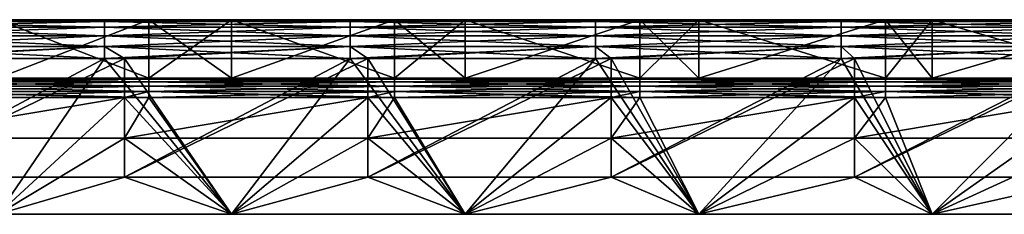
# Model space of a CAD drawing. Header units: millimetres. Extents: x -125 to 125, y -5 to 106.
# Tile 409 of 581: x 7 to 58, y 96 to 106. Entities that reach past the tile are written whole.
import ezdxf

# ---------------------------------------------------------------- set-up
doc = ezdxf.new("R2010")
doc.units = ezdxf.units.MM
doc.header["$LTSCALE"] = 65.185185
for name, color, linetype in [('593', 7, 'CONTINUOUS'), ('594', 7, 'CONTINUOUS'), ('595', 7, 'CONTINUOUS'), ('596', 7, 'CONTINUOUS'), ('611', 7, 'CONTINUOUS'), ('621', 7, 'CONTINUOUS'), ('622', 7, 'CONTINUOUS'), ('625', 7, 'CONTINUOUS'), ('628', 7, 'CONTINUOUS'), ('629', 7, 'CONTINUOUS'), ('632', 7, 'CONTINUOUS'), ('636', 7, 'CONTINUOUS'), ('638', 7, 'CONTINUOUS'), ('639', 7, 'CONTINUOUS')]:
    doc.layers.add(name, color=color, linetype=linetype)

msp = doc.modelspace()

# ---------------------------------------------------------------- linework, layer by layer
at = {"layer": '593', "linetype": 'CONTINUOUS'}
for points in [[(1.139, 106, 128.5), (-1.139, 105.902, 129.118), (11.476, 106, 128.5), (1.139, 106, 128.5)], [(11.476, 106, 128.5), (-1.139, 105.902, 129.118), (11.476, 105.902, 129.118), (11.476, 106, 128.5)], [(-1.139, 105.902, 129.118), (-1.139, 105.618, 129.676), (11.476, 105.902, 129.118), (-1.139, 105.902, 129.118)], [(11.476, 105.902, 129.118), (-1.139, 105.618, 129.676), (11.476, 105.618, 129.676), (11.476, 105.902, 129.118)], [(11.476, 106, 128.5), (11.476, 105.902, 129.118), (13.754, 106, 128.5), (11.476, 106, 128.5)], [(13.754, 106, 128.5), (11.476, 105.902, 129.118), (24.091, 106, 128.5), (13.754, 106, 128.5)], [(24.091, 106, 128.5), (11.476, 105.902, 129.118), (24.091, 105.902, 129.118), (24.091, 106, 128.5)], [(11.476, 105.902, 129.118), (11.476, 105.618, 129.676), (24.091, 105.902, 129.118), (11.476, 105.902, 129.118)], [(24.091, 105.902, 129.118), (11.476, 105.618, 129.676), (24.091, 105.618, 129.676), (24.091, 105.902, 129.118)], [(24.091, 106, 128.5), (24.091, 105.902, 129.118), (26.369, 106, 128.5), (24.091, 106, 128.5)], [(26.369, 106, 128.5), (24.091, 105.902, 129.118), (36.706, 106, 128.5), (26.369, 106, 128.5)], [(36.706, 106, 128.5), (24.091, 105.902, 129.118), (36.706, 105.902, 129.118), (36.706, 106, 128.5)], [(24.091, 105.902, 129.118), (24.091, 105.618, 129.676), (36.706, 105.902, 129.118), (24.091, 105.902, 129.118)], [(36.706, 105.902, 129.118), (24.091, 105.618, 129.676), (36.706, 105.618, 129.676), (36.706, 105.902, 129.118)], [(36.706, 106, 128.5), (36.706, 105.902, 129.118), (38.984, 106, 128.5), (36.706, 106, 128.5)], [(38.984, 106, 128.5), (36.706, 105.902, 129.118), (49.322, 106, 128.5), (38.984, 106, 128.5)], [(49.322, 106, 128.5), (36.706, 105.902, 129.118), (49.322, 105.902, 129.118), (49.322, 106, 128.5)], [(36.706, 105.902, 129.118), (36.706, 105.618, 129.676), (49.322, 105.902, 129.118), (36.706, 105.902, 129.118)], [(49.322, 105.902, 129.118), (36.706, 105.618, 129.676), (49.322, 105.618, 129.676), (49.322, 105.902, 129.118)], [(49.322, 106, 128.5), (49.322, 105.902, 129.118), (51.6, 106, 128.5), (49.322, 106, 128.5)], [(51.6, 106, 128.5), (49.322, 105.902, 129.118), (61.937, 106, 128.5), (51.6, 106, 128.5)], [(61.937, 106, 128.5), (49.322, 105.902, 129.118), (61.937, 105.902, 129.118), (61.937, 106, 128.5)], [(49.322, 105.902, 129.118), (49.322, 105.618, 129.676), (61.937, 105.902, 129.118), (49.322, 105.902, 129.118)], [(61.937, 105.902, 129.118), (49.322, 105.618, 129.676), (61.937, 105.618, 129.676), (61.937, 105.902, 129.118)], [(-1.139, 105.618, 129.676), (-1.139, 105.176, 130.118), (11.476, 105.618, 129.676), (-1.139, 105.618, 129.676)], [(11.476, 105.618, 129.676), (-1.139, 105.176, 130.118), (11.476, 105.176, 130.118), (11.476, 105.618, 129.676)], [(11.476, 105.618, 129.676), (11.476, 105.176, 130.118), (24.091, 105.618, 129.676), (11.476, 105.618, 129.676)], [(24.091, 105.618, 129.676), (11.476, 105.176, 130.118), (24.091, 105.176, 130.118), (24.091, 105.618, 129.676)], [(24.091, 105.618, 129.676), (24.091, 105.176, 130.118), (36.706, 105.618, 129.676), (24.091, 105.618, 129.676)], [(36.706, 105.618, 129.676), (24.091, 105.176, 130.118), (36.706, 105.176, 130.118), (36.706, 105.618, 129.676)], [(36.706, 105.618, 129.676), (36.706, 105.176, 130.118), (49.322, 105.618, 129.676), (36.706, 105.618, 129.676)], [(49.322, 105.618, 129.676), (36.706, 105.176, 130.118), (49.322, 105.176, 130.118), (49.322, 105.618, 129.676)], [(61.937, 105.618, 129.676), (49.322, 105.176, 130.118), (61.937, 105.176, 130.118), (61.937, 105.618, 129.676)], [(49.322, 105.618, 129.676), (49.322, 105.176, 130.118), (61.937, 105.618, 129.676), (49.322, 105.618, 129.676)], [(-1.139, 105.176, 130.118), (-1.139, 104.618, 130.402), (11.476, 105.176, 130.118), (-1.139, 105.176, 130.118)], [(11.476, 105.176, 130.118), (-1.139, 104.618, 130.402), (11.476, 104.618, 130.402), (11.476, 105.176, 130.118)], [(24.091, 105.176, 130.118), (11.476, 104.618, 130.402), (24.091, 104.618, 130.402), (24.091, 105.176, 130.118)], [(11.476, 105.176, 130.118), (11.476, 104.618, 130.402), (24.091, 105.176, 130.118), (11.476, 105.176, 130.118)], [(24.091, 105.176, 130.118), (24.091, 104.618, 130.402), (36.706, 105.176, 130.118), (24.091, 105.176, 130.118)], [(36.706, 105.176, 130.118), (24.091, 104.618, 130.402), (36.706, 104.618, 130.402), (36.706, 105.176, 130.118)], [(36.706, 105.176, 130.118), (36.706, 104.618, 130.402), (49.322, 105.176, 130.118), (36.706, 105.176, 130.118)], [(49.322, 105.176, 130.118), (36.706, 104.618, 130.402), (49.322, 104.618, 130.402), (49.322, 105.176, 130.118)], [(61.937, 105.176, 130.118), (49.322, 104.618, 130.402), (61.937, 104.618, 130.402), (61.937, 105.176, 130.118)], [(49.322, 105.176, 130.118), (49.322, 104.618, 130.402), (61.937, 105.176, 130.118), (49.322, 105.176, 130.118)], [(-1.139, 104.618, 130.402), (-1.139, 104, 130.5), (11.476, 104.618, 130.402), (-1.139, 104.618, 130.402)], [(11.476, 104.618, 130.402), (-1.139, 104, 130.5), (0, 104, 130.5), (11.476, 104.618, 130.402)], [(11.476, 104, 130.5), (11.476, 104.618, 130.402), (0, 104, 130.5), (11.476, 104, 130.5)], [(11.476, 104.618, 130.402), (11.476, 104, 130.5), (24.091, 104.618, 130.402), (11.476, 104.618, 130.402)], [(24.091, 104.618, 130.402), (11.476, 104, 130.5), (12.5, 104, 130.5), (24.091, 104.618, 130.402)], [(24.091, 104, 130.5), (24.091, 104.618, 130.402), (12.5, 104, 130.5), (24.091, 104, 130.5)], [(24.091, 104.618, 130.402), (24.091, 104, 130.5), (36.706, 104.618, 130.402), (24.091, 104.618, 130.402)], [(36.706, 104.618, 130.402), (24.091, 104, 130.5), (25, 104, 130.5), (36.706, 104.618, 130.402)], [(36.706, 104, 130.5), (36.706, 104.618, 130.402), (25, 104, 130.5), (36.706, 104, 130.5)], [(36.706, 104.618, 130.402), (36.706, 104, 130.5), (49.322, 104.618, 130.402), (36.706, 104.618, 130.402)], [(49.322, 104.618, 130.402), (36.706, 104, 130.5), (37.5, 104, 130.5), (49.322, 104.618, 130.402)], [(49.322, 104, 130.5), (49.322, 104.618, 130.402), (37.5, 104, 130.5), (49.322, 104, 130.5)], [(49.322, 104.618, 130.402), (49.322, 104, 130.5), (61.937, 104.618, 130.402), (49.322, 104.618, 130.402)], [(61.937, 104.618, 130.402), (49.322, 104, 130.5), (50, 104, 130.5), (61.937, 104.618, 130.402)], [(61.937, 104, 130.5), (61.937, 104.618, 130.402), (50, 104, 130.5), (61.937, 104, 130.5)]]:
    msp.add_3dface(points, dxfattribs=at)
at = {"layer": '594', "linetype": 'CONTINUOUS'}
for points in [[(1.139, 106, 128.5), (11.476, 106, 128.5), (13.754, 106, 120.5), (1.139, 106, 128.5)], [(6, 106, 120.5), (1.139, 106, 128.5), (13.754, 106, 120.5), (6, 106, 120.5)], [(1.139, 106, -120.5), (11.476, 106, -128.5), (1.139, 106, -128.5), (1.139, 106, -120.5)], [(6, 106, -120.5), (13.754, 106, -128.5), (1.139, 106, -120.5), (6, 106, -120.5)], [(13.754, 106, -128.5), (11.476, 106, -128.5), (1.139, 106, -120.5), (13.754, 106, -128.5)], [(13.754, 106, -120.5), (13.754, 106, -128.5), (6, 106, -120.5), (13.754, 106, -120.5)], [(11.476, 106, 128.5), (13.754, 106, 128.5), (13.754, 106, 120.5), (11.476, 106, 128.5)], [(18, 106, 120.5), (13.754, 106, 128.5), (26.369, 106, 120.5), (18, 106, 120.5)], [(13.754, 106, 120.5), (13.754, 106, 128.5), (18, 106, 120.5), (13.754, 106, 120.5)], [(13.754, 106, 128.5), (24.091, 106, 128.5), (26.369, 106, 120.5), (13.754, 106, 128.5)], [(13.754, 106, -120.5), (24.091, 106, -128.5), (13.754, 106, -128.5), (13.754, 106, -120.5)], [(18, 106, -120.5), (26.369, 106, -128.5), (13.754, 106, -120.5), (18, 106, -120.5)], [(26.369, 106, -128.5), (24.091, 106, -128.5), (13.754, 106, -120.5), (26.369, 106, -128.5)], [(26.369, 106, -120.5), (26.369, 106, -128.5), (18, 106, -120.5), (26.369, 106, -120.5)], [(24.091, 106, 128.5), (26.369, 106, 128.5), (26.369, 106, 120.5), (24.091, 106, 128.5)], [(26.369, 106, 128.5), (36.706, 106, 128.5), (38.984, 106, 120.5), (26.369, 106, 128.5)], [(26.369, 106, 120.5), (26.369, 106, 128.5), (30, 106, 120.5), (26.369, 106, 120.5)], [(30, 106, 120.5), (26.369, 106, 128.5), (38.984, 106, 120.5), (30, 106, 120.5)], [(26.369, 106, -120.5), (36.706, 106, -128.5), (26.369, 106, -128.5), (26.369, 106, -120.5)], [(30, 106, -120.5), (38.984, 106, -128.5), (26.369, 106, -120.5), (30, 106, -120.5)], [(38.984, 106, -128.5), (36.706, 106, -128.5), (26.369, 106, -120.5), (38.984, 106, -128.5)], [(38.984, 106, -120.5), (38.984, 106, -128.5), (30, 106, -120.5), (38.984, 106, -120.5)], [(36.706, 106, 128.5), (38.984, 106, 128.5), (38.984, 106, 120.5), (36.706, 106, 128.5)], [(38.984, 106, 128.5), (49.322, 106, 128.5), (51.6, 106, 120.5), (38.984, 106, 128.5)], [(38.984, 106, 120.5), (38.984, 106, 128.5), (42, 106, 120.5), (38.984, 106, 120.5)], [(42, 106, 120.5), (38.984, 106, 128.5), (51.6, 106, 120.5), (42, 106, 120.5)], [(51.6, 106, -128.5), (49.322, 106, -128.5), (38.984, 106, -120.5), (51.6, 106, -128.5)], [(42, 106, -120.5), (51.6, 106, -128.5), (38.984, 106, -120.5), (42, 106, -120.5)], [(38.984, 106, -120.5), (49.322, 106, -128.5), (38.984, 106, -128.5), (38.984, 106, -120.5)], [(51.6, 106, -120.5), (51.6, 106, -128.5), (42, 106, -120.5), (51.6, 106, -120.5)], [(49.322, 106, 128.5), (51.6, 106, 128.5), (51.6, 106, 120.5), (49.322, 106, 128.5)], [(51.6, 106, -120.5), (61.937, 106, -128.5), (51.6, 106, -128.5), (51.6, 106, -120.5)], [(54, 106, -120.5), (64.215, 106, -128.5), (51.6, 106, -120.5), (54, 106, -120.5)], [(64.215, 106, -128.5), (61.937, 106, -128.5), (51.6, 106, -120.5), (64.215, 106, -128.5)], [(51.6, 106, 128.5), (61.937, 106, 128.5), (64.215, 106, 120.5), (51.6, 106, 128.5)], [(51.6, 106, 120.5), (51.6, 106, 128.5), (54, 106, 120.5), (51.6, 106, 120.5)], [(54, 106, 120.5), (51.6, 106, 128.5), (64.215, 106, 120.5), (54, 106, 120.5)], [(64.215, 106, -120.5), (64.215, 106, -128.5), (54, 106, -120.5), (64.215, 106, -120.5)]]:
    msp.add_3dface(points, dxfattribs=at)
at = {"layer": '595', "linetype": 'CONTINUOUS'}
for points in [[(-1.139, 106, -128.5), (1.139, 106, -128.5), (11.476, 105.902, -129.118), (-1.139, 106, -128.5)], [(-1.139, 105.902, -129.118), (-1.139, 106, -128.5), (11.476, 105.902, -129.118), (-1.139, 105.902, -129.118)], [(-1.139, 105.618, -129.676), (-1.139, 105.902, -129.118), (11.476, 105.618, -129.676), (-1.139, 105.618, -129.676)], [(11.476, 105.618, -129.676), (-1.139, 105.902, -129.118), (11.476, 105.902, -129.118), (11.476, 105.618, -129.676)], [(1.139, 106, -128.5), (11.476, 106, -128.5), (11.476, 105.902, -129.118), (1.139, 106, -128.5)], [(11.476, 106, -128.5), (13.754, 106, -128.5), (24.091, 105.902, -129.118), (11.476, 106, -128.5)], [(11.476, 105.902, -129.118), (11.476, 106, -128.5), (24.091, 105.902, -129.118), (11.476, 105.902, -129.118)], [(11.476, 105.618, -129.676), (11.476, 105.902, -129.118), (24.091, 105.618, -129.676), (11.476, 105.618, -129.676)], [(24.091, 105.618, -129.676), (11.476, 105.902, -129.118), (24.091, 105.902, -129.118), (24.091, 105.618, -129.676)], [(13.754, 106, -128.5), (24.091, 106, -128.5), (24.091, 105.902, -129.118), (13.754, 106, -128.5)], [(24.091, 106, -128.5), (26.369, 106, -128.5), (36.706, 105.902, -129.118), (24.091, 106, -128.5)], [(24.091, 105.902, -129.118), (24.091, 106, -128.5), (36.706, 105.902, -129.118), (24.091, 105.902, -129.118)], [(24.091, 105.618, -129.676), (24.091, 105.902, -129.118), (36.706, 105.618, -129.676), (24.091, 105.618, -129.676)], [(36.706, 105.618, -129.676), (24.091, 105.902, -129.118), (36.706, 105.902, -129.118), (36.706, 105.618, -129.676)], [(26.369, 106, -128.5), (36.706, 106, -128.5), (36.706, 105.902, -129.118), (26.369, 106, -128.5)], [(36.706, 106, -128.5), (38.984, 106, -128.5), (49.322, 105.902, -129.118), (36.706, 106, -128.5)], [(36.706, 105.902, -129.118), (36.706, 106, -128.5), (49.322, 105.902, -129.118), (36.706, 105.902, -129.118)], [(36.706, 105.618, -129.676), (36.706, 105.902, -129.118), (49.322, 105.618, -129.676), (36.706, 105.618, -129.676)], [(49.322, 105.618, -129.676), (36.706, 105.902, -129.118), (49.322, 105.902, -129.118), (49.322, 105.618, -129.676)], [(38.984, 106, -128.5), (49.322, 106, -128.5), (49.322, 105.902, -129.118), (38.984, 106, -128.5)], [(49.322, 106, -128.5), (51.6, 106, -128.5), (61.937, 105.902, -129.118), (49.322, 106, -128.5)], [(49.322, 105.902, -129.118), (49.322, 106, -128.5), (61.937, 105.902, -129.118), (49.322, 105.902, -129.118)], [(61.937, 105.618, -129.676), (49.322, 105.902, -129.118), (61.937, 105.902, -129.118), (61.937, 105.618, -129.676)], [(49.322, 105.618, -129.676), (49.322, 105.902, -129.118), (61.937, 105.618, -129.676), (49.322, 105.618, -129.676)], [(51.6, 106, -128.5), (61.937, 106, -128.5), (61.937, 105.902, -129.118), (51.6, 106, -128.5)], [(-1.139, 105.176, -130.118), (-1.139, 105.618, -129.676), (11.476, 105.176, -130.118), (-1.139, 105.176, -130.118)], [(11.476, 105.176, -130.118), (-1.139, 105.618, -129.676), (11.476, 105.618, -129.676), (11.476, 105.176, -130.118)], [(24.091, 105.176, -130.118), (11.476, 105.618, -129.676), (24.091, 105.618, -129.676), (24.091, 105.176, -130.118)], [(11.476, 105.176, -130.118), (11.476, 105.618, -129.676), (24.091, 105.176, -130.118), (11.476, 105.176, -130.118)], [(24.091, 105.176, -130.118), (24.091, 105.618, -129.676), (36.706, 105.176, -130.118), (24.091, 105.176, -130.118)], [(36.706, 105.176, -130.118), (24.091, 105.618, -129.676), (36.706, 105.618, -129.676), (36.706, 105.176, -130.118)], [(36.706, 105.176, -130.118), (36.706, 105.618, -129.676), (49.322, 105.176, -130.118), (36.706, 105.176, -130.118)], [(49.322, 105.176, -130.118), (36.706, 105.618, -129.676), (49.322, 105.618, -129.676), (49.322, 105.176, -130.118)], [(49.322, 105.176, -130.118), (49.322, 105.618, -129.676), (61.937, 105.176, -130.118), (49.322, 105.176, -130.118)], [(61.937, 105.176, -130.118), (49.322, 105.618, -129.676), (61.937, 105.618, -129.676), (61.937, 105.176, -130.118)], [(-1.139, 104.618, -130.402), (-1.139, 105.176, -130.118), (11.476, 104.618, -130.402), (-1.139, 104.618, -130.402)], [(11.476, 104.618, -130.402), (-1.139, 105.176, -130.118), (11.476, 105.176, -130.118), (11.476, 104.618, -130.402)], [(24.091, 104.618, -130.402), (11.476, 105.176, -130.118), (24.091, 105.176, -130.118), (24.091, 104.618, -130.402)], [(11.476, 104.618, -130.402), (11.476, 105.176, -130.118), (24.091, 104.618, -130.402), (11.476, 104.618, -130.402)], [(24.091, 104.618, -130.402), (24.091, 105.176, -130.118), (36.706, 104.618, -130.402), (24.091, 104.618, -130.402)], [(36.706, 104.618, -130.402), (24.091, 105.176, -130.118), (36.706, 105.176, -130.118), (36.706, 104.618, -130.402)], [(49.322, 104.618, -130.402), (36.706, 105.176, -130.118), (49.322, 105.176, -130.118), (49.322, 104.618, -130.402)], [(36.706, 104.618, -130.402), (36.706, 105.176, -130.118), (49.322, 104.618, -130.402), (36.706, 104.618, -130.402)], [(49.322, 104.618, -130.402), (49.322, 105.176, -130.118), (61.937, 104.618, -130.402), (49.322, 104.618, -130.402)], [(61.937, 104.618, -130.402), (49.322, 105.176, -130.118), (61.937, 105.176, -130.118), (61.937, 104.618, -130.402)], [(0, 104, -130.5), (-1.139, 104.618, -130.402), (11.476, 104, -130.5), (0, 104, -130.5)], [(11.476, 104, -130.5), (-1.139, 104.618, -130.402), (11.476, 104.618, -130.402), (11.476, 104, -130.5)], [(11.476, 104, -130.5), (11.476, 104.618, -130.402), (12.5, 104, -130.5), (11.476, 104, -130.5)], [(12.5, 104, -130.5), (11.476, 104.618, -130.402), (24.091, 104, -130.5), (12.5, 104, -130.5)], [(24.091, 104, -130.5), (11.476, 104.618, -130.402), (24.091, 104.618, -130.402), (24.091, 104, -130.5)], [(24.091, 104, -130.5), (24.091, 104.618, -130.402), (25, 104, -130.5), (24.091, 104, -130.5)], [(25, 104, -130.5), (24.091, 104.618, -130.402), (36.706, 104, -130.5), (25, 104, -130.5)], [(36.706, 104, -130.5), (24.091, 104.618, -130.402), (36.706, 104.618, -130.402), (36.706, 104, -130.5)], [(49.322, 104, -130.5), (36.706, 104.618, -130.402), (49.322, 104.618, -130.402), (49.322, 104, -130.5)], [(37.5, 104, -130.5), (36.706, 104.618, -130.402), (49.322, 104, -130.5), (37.5, 104, -130.5)], [(36.706, 104, -130.5), (36.706, 104.618, -130.402), (37.5, 104, -130.5), (36.706, 104, -130.5)], [(49.322, 104, -130.5), (49.322, 104.618, -130.402), (50, 104, -130.5), (49.322, 104, -130.5)], [(50, 104, -130.5), (49.322, 104.618, -130.402), (61.937, 104, -130.5), (50, 104, -130.5)], [(61.937, 104, -130.5), (49.322, 104.618, -130.402), (61.937, 104.618, -130.402), (61.937, 104, -130.5)]]:
    msp.add_3dface(points, dxfattribs=at)
at = {"layer": '596', "linetype": 'CONTINUOUS'}
for points in [[(0, 104, -130.5), (11.476, 104, -130.5), (0, 97.909, -130.5), (0, 104, -130.5)], [(11.476, 104, -130.5), (12.5, 104, -130.5), (0, 97.909, -130.5), (11.476, 104, -130.5)], [(0, 97.909, -130.5), (12.5, 104, -130.5), (12.5, 97.909, -130.5), (0, 97.909, -130.5)], [(12.5, 104, -130.5), (24.091, 104, -130.5), (12.5, 97.909, -130.5), (12.5, 104, -130.5)], [(24.091, 104, -130.5), (25, 104, -130.5), (12.5, 97.909, -130.5), (24.091, 104, -130.5)], [(12.5, 97.909, -130.5), (25, 104, -130.5), (25, 97.909, -130.5), (12.5, 97.909, -130.5)], [(25, 104, -130.5), (36.706, 104, -130.5), (25, 97.909, -130.5), (25, 104, -130.5)], [(25, 97.909, -130.5), (37.5, 104, -130.5), (37.5, 97.909, -130.5), (25, 97.909, -130.5)], [(36.706, 104, -130.5), (37.5, 104, -130.5), (25, 97.909, -130.5), (36.706, 104, -130.5)], [(37.5, 97.909, -130.5), (50, 104, -130.5), (50, 97.909, -130.5), (37.5, 97.909, -130.5)], [(37.5, 104, -130.5), (49.322, 104, -130.5), (37.5, 97.909, -130.5), (37.5, 104, -130.5)], [(49.322, 104, -130.5), (50, 104, -130.5), (37.5, 97.909, -130.5), (49.322, 104, -130.5)], [(50, 97.909, -130.5), (62.5, 104, -130.5), (62.5, 97.909, -130.5), (50, 97.909, -130.5)], [(61.937, 104, -130.5), (62.5, 104, -130.5), (50, 97.909, -130.5), (61.937, 104, -130.5)], [(50, 104, -130.5), (61.937, 104, -130.5), (50, 97.909, -130.5), (50, 104, -130.5)], [(0, 97.909, -130.5), (12.5, 97.909, -130.5), (6, 96, -130.5), (0, 97.909, -130.5)], [(6, 96, -130.5), (12.5, 97.909, -130.5), (18, 96, -130.5), (6, 96, -130.5)], [(12.5, 97.909, -130.5), (25, 97.909, -130.5), (18, 96, -130.5), (12.5, 97.909, -130.5)], [(18, 96, -130.5), (25, 97.909, -130.5), (30, 96, -130.5), (18, 96, -130.5)], [(25, 97.909, -130.5), (37.5, 97.909, -130.5), (30, 96, -130.5), (25, 97.909, -130.5)], [(30, 96, -130.5), (37.5, 97.909, -130.5), (42, 96, -130.5), (30, 96, -130.5)], [(37.5, 97.909, -130.5), (50, 97.909, -130.5), (42, 96, -130.5), (37.5, 97.909, -130.5)], [(42, 96, -130.5), (50, 97.909, -130.5), (54, 96, -130.5), (42, 96, -130.5)], [(50, 97.909, -130.5), (62.5, 97.909, -130.5), (54, 96, -130.5), (50, 97.909, -130.5)], [(54, 96, -130.5), (62.5, 97.909, -130.5), (66, 96, -130.5), (54, 96, -130.5)]]:
    msp.add_3dface(points, dxfattribs=at)
at = {"layer": '611', "linetype": 'CONTINUOUS'}
for points in [[(1.139, 102, -127.5), (6, 96, -127.5), (12.5, 102, -127.5), (1.139, 102, -127.5)], [(6, 96, -127.5), (18, 96, -127.5), (12.5, 102, -127.5), (6, 96, -127.5)], [(12.5, 102, -127.5), (18, 96, -127.5), (13.754, 102, -127.5), (12.5, 102, -127.5)], [(13.754, 102, -127.5), (18, 96, -127.5), (25, 102, -127.5), (13.754, 102, -127.5)], [(18, 96, -127.5), (30, 96, -127.5), (25, 102, -127.5), (18, 96, -127.5)], [(25, 102, -127.5), (30, 96, -127.5), (26.369, 102, -127.5), (25, 102, -127.5)], [(26.369, 102, -127.5), (30, 96, -127.5), (37.5, 102, -127.5), (26.369, 102, -127.5)], [(30, 96, -127.5), (42, 96, -127.5), (37.5, 102, -127.5), (30, 96, -127.5)], [(37.5, 102, -127.5), (42, 96, -127.5), (38.984, 102, -127.5), (37.5, 102, -127.5)], [(38.984, 102, -127.5), (42, 96, -127.5), (50, 102, -127.5), (38.984, 102, -127.5)], [(42, 96, -127.5), (54, 96, -127.5), (50, 102, -127.5), (42, 96, -127.5)], [(50, 102, -127.5), (54, 96, -127.5), (51.6, 102, -127.5), (50, 102, -127.5)], [(51.6, 102, -127.5), (54, 96, -127.5), (62.5, 102, -127.5), (51.6, 102, -127.5)], [(54, 96, -127.5), (66, 96, -127.5), (62.5, 102, -127.5), (54, 96, -127.5)]]:
    msp.add_3dface(points, dxfattribs=at)
at = {"layer": '621', "linetype": 'CONTINUOUS'}
for points in [[(18, 96, -130.5), (18, 96, -127.5), (6, 96, -127.5), (18, 96, -130.5)], [(6, 96, -130.5), (18, 96, -130.5), (6, 96, -127.5), (6, 96, -130.5)], [(30, 96, -130.5), (30, 96, -127.5), (18, 96, -127.5), (30, 96, -130.5)], [(18, 96, -130.5), (30, 96, -130.5), (18, 96, -127.5), (18, 96, -130.5)], [(30, 96, -130.5), (42, 96, -130.5), (30, 96, -127.5), (30, 96, -130.5)], [(42, 96, -130.5), (42, 96, -127.5), (30, 96, -127.5), (42, 96, -130.5)], [(42, 96, -130.5), (54, 96, -130.5), (42, 96, -127.5), (42, 96, -130.5)], [(54, 96, -130.5), (54, 96, -127.5), (42, 96, -127.5), (54, 96, -130.5)], [(54, 96, -130.5), (66, 96, -130.5), (54, 96, -127.5), (54, 96, -130.5)], [(66, 96, -130.5), (66, 96, -127.5), (54, 96, -127.5), (66, 96, -130.5)]]:
    msp.add_3dface(points, dxfattribs=at)
at = {"layer": '622', "linetype": 'CONTINUOUS'}
for points in [[(18, 96, 130.5), (6, 96, 130.5), (18, 96, 127.5), (18, 96, 130.5)], [(6, 96, 130.5), (6, 96, 127.5), (18, 96, 127.5), (6, 96, 130.5)], [(30, 96, 130.5), (18, 96, 130.5), (30, 96, 127.5), (30, 96, 130.5)], [(18, 96, 130.5), (18, 96, 127.5), (30, 96, 127.5), (18, 96, 130.5)], [(42, 96, 130.5), (30, 96, 130.5), (42, 96, 127.5), (42, 96, 130.5)], [(30, 96, 130.5), (30, 96, 127.5), (42, 96, 127.5), (30, 96, 130.5)], [(54, 96, 130.5), (42, 96, 130.5), (54, 96, 127.5), (54, 96, 130.5)], [(42, 96, 130.5), (42, 96, 127.5), (54, 96, 127.5), (42, 96, 130.5)], [(66, 96, 130.5), (54, 96, 130.5), (66, 96, 127.5), (66, 96, 130.5)], [(54, 96, 130.5), (54, 96, 127.5), (66, 96, 127.5), (54, 96, 130.5)]]:
    msp.add_3dface(points, dxfattribs=at)
at = {"layer": '625', "linetype": 'CONTINUOUS'}
for points in [[(11.476, 104, 130.5), (0, 104, 130.5), (6, 96, 130.5), (11.476, 104, 130.5)], [(18, 96, 130.5), (11.476, 104, 130.5), (6, 96, 130.5), (18, 96, 130.5)], [(12.5, 104, 130.5), (11.476, 104, 130.5), (18, 96, 130.5), (12.5, 104, 130.5)], [(24.091, 104, 130.5), (12.5, 104, 130.5), (18, 96, 130.5), (24.091, 104, 130.5)], [(30, 96, 130.5), (24.091, 104, 130.5), (18, 96, 130.5), (30, 96, 130.5)], [(25, 104, 130.5), (24.091, 104, 130.5), (30, 96, 130.5), (25, 104, 130.5)], [(36.706, 104, 130.5), (25, 104, 130.5), (30, 96, 130.5), (36.706, 104, 130.5)], [(42, 96, 130.5), (36.706, 104, 130.5), (30, 96, 130.5), (42, 96, 130.5)], [(37.5, 104, 130.5), (36.706, 104, 130.5), (42, 96, 130.5), (37.5, 104, 130.5)], [(49.322, 104, 130.5), (37.5, 104, 130.5), (42, 96, 130.5), (49.322, 104, 130.5)], [(54, 96, 130.5), (49.322, 104, 130.5), (42, 96, 130.5), (54, 96, 130.5)], [(50, 104, 130.5), (49.322, 104, 130.5), (54, 96, 130.5), (50, 104, 130.5)], [(61.937, 104, 130.5), (50, 104, 130.5), (54, 96, 130.5), (61.937, 104, 130.5)], [(66, 96, 130.5), (61.937, 104, 130.5), (54, 96, 130.5), (66, 96, 130.5)]]:
    msp.add_3dface(points, dxfattribs=at)
at = {"layer": '628', "linetype": 'CONTINUOUS'}
for points in [[(13.754, 102.951, -126.809), (13.754, 103, -126.5), (1.139, 102.951, -126.809), (13.754, 102.951, -126.809)], [(1.139, 102.951, -126.809), (13.754, 103, -126.5), (1.139, 103, -126.5), (1.139, 102.951, -126.809)], [(1.139, 102.809, -127.088), (13.754, 102.951, -126.809), (1.139, 102.951, -126.809), (1.139, 102.809, -127.088)], [(13.754, 102.809, -127.088), (13.754, 102.951, -126.809), (1.139, 102.809, -127.088), (13.754, 102.809, -127.088)], [(1.139, 102.588, -127.309), (13.754, 102.809, -127.088), (1.139, 102.809, -127.088), (1.139, 102.588, -127.309)], [(13.754, 102.588, -127.309), (13.754, 102.809, -127.088), (1.139, 102.588, -127.309), (13.754, 102.588, -127.309)], [(13.754, 102.951, -126.809), (26.369, 103, -126.5), (13.754, 103, -126.5), (13.754, 102.951, -126.809)], [(26.369, 102.951, -126.809), (26.369, 103, -126.5), (13.754, 102.951, -126.809), (26.369, 102.951, -126.809)], [(13.754, 102.809, -127.088), (26.369, 102.951, -126.809), (13.754, 102.951, -126.809), (13.754, 102.809, -127.088)], [(26.369, 102.809, -127.088), (26.369, 102.951, -126.809), (13.754, 102.809, -127.088), (26.369, 102.809, -127.088)], [(13.754, 102.588, -127.309), (26.369, 102.809, -127.088), (13.754, 102.809, -127.088), (13.754, 102.588, -127.309)], [(26.369, 102.588, -127.309), (26.369, 102.809, -127.088), (13.754, 102.588, -127.309), (26.369, 102.588, -127.309)], [(38.984, 102.951, -126.809), (38.984, 103, -126.5), (26.369, 102.951, -126.809), (38.984, 102.951, -126.809)], [(26.369, 102.951, -126.809), (38.984, 103, -126.5), (26.369, 103, -126.5), (26.369, 102.951, -126.809)], [(38.984, 102.809, -127.088), (38.984, 102.951, -126.809), (26.369, 102.809, -127.088), (38.984, 102.809, -127.088)], [(26.369, 102.809, -127.088), (38.984, 102.951, -126.809), (26.369, 102.951, -126.809), (26.369, 102.809, -127.088)], [(26.369, 102.588, -127.309), (38.984, 102.809, -127.088), (26.369, 102.809, -127.088), (26.369, 102.588, -127.309)], [(38.984, 102.588, -127.309), (38.984, 102.809, -127.088), (26.369, 102.588, -127.309), (38.984, 102.588, -127.309)], [(38.984, 102.951, -126.809), (51.6, 103, -126.5), (38.984, 103, -126.5), (38.984, 102.951, -126.809)], [(51.6, 102.951, -126.809), (51.6, 103, -126.5), (38.984, 102.951, -126.809), (51.6, 102.951, -126.809)], [(38.984, 102.809, -127.088), (51.6, 102.951, -126.809), (38.984, 102.951, -126.809), (38.984, 102.809, -127.088)], [(51.6, 102.809, -127.088), (51.6, 102.951, -126.809), (38.984, 102.809, -127.088), (51.6, 102.809, -127.088)], [(38.984, 102.588, -127.309), (51.6, 102.809, -127.088), (38.984, 102.809, -127.088), (38.984, 102.588, -127.309)], [(51.6, 102.588, -127.309), (51.6, 102.809, -127.088), (38.984, 102.588, -127.309), (51.6, 102.588, -127.309)], [(64.215, 102.951, -126.809), (64.215, 103, -126.5), (51.6, 102.951, -126.809), (64.215, 102.951, -126.809)], [(51.6, 102.951, -126.809), (64.215, 103, -126.5), (51.6, 103, -126.5), (51.6, 102.951, -126.809)], [(64.215, 102.809, -127.088), (64.215, 102.951, -126.809), (51.6, 102.809, -127.088), (64.215, 102.809, -127.088)], [(51.6, 102.809, -127.088), (64.215, 102.951, -126.809), (51.6, 102.951, -126.809), (51.6, 102.809, -127.088)], [(51.6, 102.588, -127.309), (64.215, 102.809, -127.088), (51.6, 102.809, -127.088), (51.6, 102.588, -127.309)], [(64.215, 102.588, -127.309), (64.215, 102.809, -127.088), (51.6, 102.588, -127.309), (64.215, 102.588, -127.309)], [(1.139, 102.309, -127.451), (13.754, 102.588, -127.309), (1.139, 102.588, -127.309), (1.139, 102.309, -127.451)], [(13.754, 102.309, -127.451), (13.754, 102.588, -127.309), (1.139, 102.309, -127.451), (13.754, 102.309, -127.451)], [(1.139, 102, -127.5), (13.754, 102.309, -127.451), (1.139, 102.309, -127.451), (1.139, 102, -127.5)], [(1.139, 102, -127.5), (12.5, 102, -127.5), (13.754, 102.309, -127.451), (1.139, 102, -127.5)], [(12.5, 102, -127.5), (13.754, 102, -127.5), (13.754, 102.309, -127.451), (12.5, 102, -127.5)], [(13.754, 102.309, -127.451), (26.369, 102.588, -127.309), (13.754, 102.588, -127.309), (13.754, 102.309, -127.451)], [(26.369, 102.309, -127.451), (26.369, 102.588, -127.309), (13.754, 102.309, -127.451), (26.369, 102.309, -127.451)], [(13.754, 102, -127.5), (25, 102, -127.5), (26.369, 102.309, -127.451), (13.754, 102, -127.5)], [(13.754, 102, -127.5), (26.369, 102.309, -127.451), (13.754, 102.309, -127.451), (13.754, 102, -127.5)], [(25, 102, -127.5), (26.369, 102, -127.5), (26.369, 102.309, -127.451), (25, 102, -127.5)], [(26.369, 102.309, -127.451), (38.984, 102.588, -127.309), (26.369, 102.588, -127.309), (26.369, 102.309, -127.451)], [(38.984, 102.309, -127.451), (38.984, 102.588, -127.309), (26.369, 102.309, -127.451), (38.984, 102.309, -127.451)], [(26.369, 102, -127.5), (37.5, 102, -127.5), (38.984, 102.309, -127.451), (26.369, 102, -127.5)], [(26.369, 102, -127.5), (38.984, 102.309, -127.451), (26.369, 102.309, -127.451), (26.369, 102, -127.5)], [(37.5, 102, -127.5), (38.984, 102, -127.5), (38.984, 102.309, -127.451), (37.5, 102, -127.5)], [(38.984, 102.309, -127.451), (51.6, 102.588, -127.309), (38.984, 102.588, -127.309), (38.984, 102.309, -127.451)], [(51.6, 102.309, -127.451), (51.6, 102.588, -127.309), (38.984, 102.309, -127.451), (51.6, 102.309, -127.451)], [(38.984, 102, -127.5), (50, 102, -127.5), (51.6, 102.309, -127.451), (38.984, 102, -127.5)], [(38.984, 102, -127.5), (51.6, 102.309, -127.451), (38.984, 102.309, -127.451), (38.984, 102, -127.5)], [(50, 102, -127.5), (51.6, 102, -127.5), (51.6, 102.309, -127.451), (50, 102, -127.5)], [(51.6, 102.309, -127.451), (64.215, 102.588, -127.309), (51.6, 102.588, -127.309), (51.6, 102.309, -127.451)], [(64.215, 102.309, -127.451), (64.215, 102.588, -127.309), (51.6, 102.309, -127.451), (64.215, 102.309, -127.451)], [(51.6, 102, -127.5), (62.5, 102, -127.5), (64.215, 102.309, -127.451), (51.6, 102, -127.5)], [(51.6, 102, -127.5), (64.215, 102.309, -127.451), (51.6, 102.309, -127.451), (51.6, 102, -127.5)]]:
    msp.add_3dface(points, dxfattribs=at)
at = {"layer": '629', "linetype": 'CONTINUOUS'}
for points in [[(6, 103, -120.5), (1.139, 103, -126.5), (13.754, 103, -120.5), (6, 103, -120.5)], [(13.754, 103, 126.5), (1.139, 103, 126.5), (1.139, 103, 120.5), (13.754, 103, 126.5)], [(6, 103, 120.5), (13.754, 103, 126.5), (1.139, 103, 120.5), (6, 103, 120.5)], [(1.139, 103, -126.5), (13.754, 103, -126.5), (13.754, 103, -120.5), (1.139, 103, -126.5)], [(13.754, 103, 120.5), (13.754, 103, 126.5), (6, 103, 120.5), (13.754, 103, 120.5)], [(18, 103, 120.5), (26.369, 103, 126.5), (13.754, 103, 120.5), (18, 103, 120.5)], [(26.369, 103, 126.5), (13.754, 103, 126.5), (13.754, 103, 120.5), (26.369, 103, 126.5)], [(13.754, 103, -120.5), (13.754, 103, -126.5), (18, 103, -120.5), (13.754, 103, -120.5)], [(18, 103, -120.5), (13.754, 103, -126.5), (26.369, 103, -120.5), (18, 103, -120.5)], [(13.754, 103, -126.5), (26.369, 103, -126.5), (26.369, 103, -120.5), (13.754, 103, -126.5)], [(26.369, 103, 120.5), (26.369, 103, 126.5), (18, 103, 120.5), (26.369, 103, 120.5)], [(38.984, 103, 126.5), (26.369, 103, 126.5), (26.369, 103, 120.5), (38.984, 103, 126.5)], [(30, 103, 120.5), (38.984, 103, 126.5), (26.369, 103, 120.5), (30, 103, 120.5)], [(30, 103, -120.5), (26.369, 103, -126.5), (38.984, 103, -120.5), (30, 103, -120.5)], [(26.369, 103, -120.5), (26.369, 103, -126.5), (30, 103, -120.5), (26.369, 103, -120.5)], [(26.369, 103, -126.5), (38.984, 103, -126.5), (38.984, 103, -120.5), (26.369, 103, -126.5)], [(38.984, 103, 120.5), (38.984, 103, 126.5), (30, 103, 120.5), (38.984, 103, 120.5)], [(51.6, 103, 126.5), (38.984, 103, 126.5), (38.984, 103, 120.5), (51.6, 103, 126.5)], [(42, 103, 120.5), (51.6, 103, 126.5), (38.984, 103, 120.5), (42, 103, 120.5)], [(38.984, 103, -126.5), (51.6, 103, -126.5), (51.6, 103, -120.5), (38.984, 103, -126.5)], [(38.984, 103, -120.5), (38.984, 103, -126.5), (42, 103, -120.5), (38.984, 103, -120.5)], [(42, 103, -120.5), (38.984, 103, -126.5), (51.6, 103, -120.5), (42, 103, -120.5)], [(51.6, 103, 120.5), (51.6, 103, 126.5), (42, 103, 120.5), (51.6, 103, 120.5)], [(64.215, 103, 126.5), (51.6, 103, 126.5), (51.6, 103, 120.5), (64.215, 103, 126.5)], [(54, 103, 120.5), (64.215, 103, 126.5), (51.6, 103, 120.5), (54, 103, 120.5)], [(51.6, 103, -126.5), (64.215, 103, -126.5), (64.215, 103, -120.5), (51.6, 103, -126.5)], [(51.6, 103, -120.5), (51.6, 103, -126.5), (54, 103, -120.5), (51.6, 103, -120.5)], [(54, 103, -120.5), (51.6, 103, -126.5), (64.215, 103, -120.5), (54, 103, -120.5)], [(64.215, 103, 120.5), (64.215, 103, 126.5), (54, 103, 120.5), (64.215, 103, 120.5)]]:
    msp.add_3dface(points, dxfattribs=at)
at = {"layer": '632', "linetype": 'CONTINUOUS'}
for points in [[(6, 106, 120.5), (13.754, 106, 120.5), (6, 103, 120.5), (6, 106, 120.5)], [(13.754, 106, 120.5), (13.754, 103, 120.5), (6, 103, 120.5), (13.754, 106, 120.5)], [(13.754, 106, 120.5), (18, 106, 120.5), (13.754, 103, 120.5), (13.754, 106, 120.5)], [(18, 106, 120.5), (18, 103, 120.5), (13.754, 103, 120.5), (18, 106, 120.5)], [(26.369, 106, 120.5), (26.369, 103, 120.5), (18, 103, 120.5), (26.369, 106, 120.5)], [(18, 106, 120.5), (26.369, 106, 120.5), (18, 103, 120.5), (18, 106, 120.5)], [(26.369, 106, 120.5), (30, 106, 120.5), (26.369, 103, 120.5), (26.369, 106, 120.5)], [(30, 106, 120.5), (30, 103, 120.5), (26.369, 103, 120.5), (30, 106, 120.5)], [(30, 106, 120.5), (38.984, 106, 120.5), (30, 103, 120.5), (30, 106, 120.5)], [(38.984, 106, 120.5), (38.984, 103, 120.5), (30, 103, 120.5), (38.984, 106, 120.5)], [(38.984, 106, 120.5), (42, 106, 120.5), (38.984, 103, 120.5), (38.984, 106, 120.5)], [(42, 106, 120.5), (42, 103, 120.5), (38.984, 103, 120.5), (42, 106, 120.5)], [(42, 106, 120.5), (51.6, 106, 120.5), (42, 103, 120.5), (42, 106, 120.5)], [(51.6, 106, 120.5), (51.6, 103, 120.5), (42, 103, 120.5), (51.6, 106, 120.5)], [(51.6, 106, 120.5), (54, 106, 120.5), (51.6, 103, 120.5), (51.6, 106, 120.5)], [(54, 106, 120.5), (54, 103, 120.5), (51.6, 103, 120.5), (54, 106, 120.5)], [(54, 106, 120.5), (64.215, 106, 120.5), (54, 103, 120.5), (54, 106, 120.5)], [(64.215, 106, 120.5), (64.215, 103, 120.5), (54, 103, 120.5), (64.215, 106, 120.5)]]:
    msp.add_3dface(points, dxfattribs=at)
at = {"layer": '636', "linetype": 'CONTINUOUS'}
for points in [[(13.754, 106, -120.5), (6, 106, -120.5), (13.754, 103, -120.5), (13.754, 106, -120.5)], [(6, 106, -120.5), (6, 103, -120.5), (13.754, 103, -120.5), (6, 106, -120.5)], [(18, 106, -120.5), (13.754, 106, -120.5), (18, 103, -120.5), (18, 106, -120.5)], [(13.754, 106, -120.5), (13.754, 103, -120.5), (18, 103, -120.5), (13.754, 106, -120.5)], [(26.369, 106, -120.5), (18, 106, -120.5), (26.369, 103, -120.5), (26.369, 106, -120.5)], [(18, 106, -120.5), (18, 103, -120.5), (26.369, 103, -120.5), (18, 106, -120.5)], [(30, 106, -120.5), (26.369, 106, -120.5), (30, 103, -120.5), (30, 106, -120.5)], [(26.369, 106, -120.5), (26.369, 103, -120.5), (30, 103, -120.5), (26.369, 106, -120.5)], [(38.984, 106, -120.5), (30, 106, -120.5), (38.984, 103, -120.5), (38.984, 106, -120.5)], [(30, 106, -120.5), (30, 103, -120.5), (38.984, 103, -120.5), (30, 106, -120.5)], [(42, 106, -120.5), (38.984, 106, -120.5), (42, 103, -120.5), (42, 106, -120.5)], [(38.984, 106, -120.5), (38.984, 103, -120.5), (42, 103, -120.5), (38.984, 106, -120.5)], [(51.6, 106, -120.5), (42, 106, -120.5), (51.6, 103, -120.5), (51.6, 106, -120.5)], [(42, 106, -120.5), (42, 103, -120.5), (51.6, 103, -120.5), (42, 106, -120.5)], [(51.6, 106, -120.5), (51.6, 103, -120.5), (54, 103, -120.5), (51.6, 106, -120.5)], [(54, 106, -120.5), (51.6, 106, -120.5), (54, 103, -120.5), (54, 106, -120.5)], [(54, 106, -120.5), (54, 103, -120.5), (64.215, 103, -120.5), (54, 106, -120.5)], [(64.215, 106, -120.5), (54, 106, -120.5), (64.215, 103, -120.5), (64.215, 106, -120.5)]]:
    msp.add_3dface(points, dxfattribs=at)
at = {"layer": '638', "linetype": 'CONTINUOUS'}
for points in [[(1.139, 103, 126.5), (13.754, 103, 126.5), (13.754, 102.951, 126.809), (1.139, 103, 126.5)], [(1.139, 103, 126.5), (13.754, 102.951, 126.809), (1.139, 102.951, 126.809), (1.139, 103, 126.5)], [(13.754, 102.951, 126.809), (13.754, 102.809, 127.088), (1.139, 102.951, 126.809), (13.754, 102.951, 126.809)], [(1.139, 102.951, 126.809), (13.754, 102.809, 127.088), (1.139, 102.809, 127.088), (1.139, 102.951, 126.809)], [(13.754, 102.809, 127.088), (13.754, 102.588, 127.309), (1.139, 102.809, 127.088), (13.754, 102.809, 127.088)], [(1.139, 102.809, 127.088), (13.754, 102.588, 127.309), (1.139, 102.588, 127.309), (1.139, 102.809, 127.088)], [(13.754, 103, 126.5), (26.369, 103, 126.5), (26.369, 102.951, 126.809), (13.754, 103, 126.5)], [(13.754, 103, 126.5), (26.369, 102.951, 126.809), (13.754, 102.951, 126.809), (13.754, 103, 126.5)], [(26.369, 102.951, 126.809), (26.369, 102.809, 127.088), (13.754, 102.951, 126.809), (26.369, 102.951, 126.809)], [(13.754, 102.951, 126.809), (26.369, 102.809, 127.088), (13.754, 102.809, 127.088), (13.754, 102.951, 126.809)], [(26.369, 102.809, 127.088), (26.369, 102.588, 127.309), (13.754, 102.809, 127.088), (26.369, 102.809, 127.088)], [(13.754, 102.809, 127.088), (26.369, 102.588, 127.309), (13.754, 102.588, 127.309), (13.754, 102.809, 127.088)], [(26.369, 103, 126.5), (38.984, 103, 126.5), (38.984, 102.951, 126.809), (26.369, 103, 126.5)], [(26.369, 103, 126.5), (38.984, 102.951, 126.809), (26.369, 102.951, 126.809), (26.369, 103, 126.5)], [(38.984, 102.951, 126.809), (38.984, 102.809, 127.088), (26.369, 102.951, 126.809), (38.984, 102.951, 126.809)], [(26.369, 102.951, 126.809), (38.984, 102.809, 127.088), (26.369, 102.809, 127.088), (26.369, 102.951, 126.809)], [(38.984, 102.809, 127.088), (38.984, 102.588, 127.309), (26.369, 102.809, 127.088), (38.984, 102.809, 127.088)], [(26.369, 102.809, 127.088), (38.984, 102.588, 127.309), (26.369, 102.588, 127.309), (26.369, 102.809, 127.088)], [(38.984, 103, 126.5), (51.6, 102.951, 126.809), (38.984, 102.951, 126.809), (38.984, 103, 126.5)], [(38.984, 103, 126.5), (51.6, 103, 126.5), (51.6, 102.951, 126.809), (38.984, 103, 126.5)], [(51.6, 102.951, 126.809), (51.6, 102.809, 127.088), (38.984, 102.951, 126.809), (51.6, 102.951, 126.809)], [(38.984, 102.951, 126.809), (51.6, 102.809, 127.088), (38.984, 102.809, 127.088), (38.984, 102.951, 126.809)], [(51.6, 102.809, 127.088), (51.6, 102.588, 127.309), (38.984, 102.809, 127.088), (51.6, 102.809, 127.088)], [(38.984, 102.809, 127.088), (51.6, 102.588, 127.309), (38.984, 102.588, 127.309), (38.984, 102.809, 127.088)], [(51.6, 103, 126.5), (64.215, 103, 126.5), (64.215, 102.951, 126.809), (51.6, 103, 126.5)], [(51.6, 103, 126.5), (64.215, 102.951, 126.809), (51.6, 102.951, 126.809), (51.6, 103, 126.5)], [(51.6, 102.951, 126.809), (64.215, 102.809, 127.088), (51.6, 102.809, 127.088), (51.6, 102.951, 126.809)], [(64.215, 102.951, 126.809), (64.215, 102.809, 127.088), (51.6, 102.951, 126.809), (64.215, 102.951, 126.809)], [(51.6, 102.809, 127.088), (64.215, 102.588, 127.309), (51.6, 102.588, 127.309), (51.6, 102.809, 127.088)], [(64.215, 102.809, 127.088), (64.215, 102.588, 127.309), (51.6, 102.809, 127.088), (64.215, 102.809, 127.088)], [(13.754, 102.588, 127.309), (13.754, 102.309, 127.451), (1.139, 102.588, 127.309), (13.754, 102.588, 127.309)], [(1.139, 102.588, 127.309), (13.754, 102.309, 127.451), (1.139, 102.309, 127.451), (1.139, 102.588, 127.309)], [(13.754, 102.309, 127.451), (13.754, 102, 127.5), (1.139, 102.309, 127.451), (13.754, 102.309, 127.451)], [(1.139, 102.309, 127.451), (13.754, 102, 127.5), (12.5, 102, 127.5), (1.139, 102.309, 127.451)], [(1.139, 102, 127.5), (1.139, 102.309, 127.451), (12.5, 102, 127.5), (1.139, 102, 127.5)], [(26.369, 102.588, 127.309), (26.369, 102.309, 127.451), (13.754, 102.588, 127.309), (26.369, 102.588, 127.309)], [(13.754, 102.588, 127.309), (26.369, 102.309, 127.451), (13.754, 102.309, 127.451), (13.754, 102.588, 127.309)], [(13.754, 102, 127.5), (13.754, 102.309, 127.451), (25, 102, 127.5), (13.754, 102, 127.5)], [(13.754, 102.309, 127.451), (26.369, 102, 127.5), (25, 102, 127.5), (13.754, 102.309, 127.451)], [(26.369, 102.309, 127.451), (26.369, 102, 127.5), (13.754, 102.309, 127.451), (26.369, 102.309, 127.451)], [(26.369, 102.588, 127.309), (38.984, 102.309, 127.451), (26.369, 102.309, 127.451), (26.369, 102.588, 127.309)], [(38.984, 102.588, 127.309), (38.984, 102.309, 127.451), (26.369, 102.588, 127.309), (38.984, 102.588, 127.309)], [(26.369, 102.309, 127.451), (38.984, 102, 127.5), (37.5, 102, 127.5), (26.369, 102.309, 127.451)], [(26.369, 102, 127.5), (26.369, 102.309, 127.451), (37.5, 102, 127.5), (26.369, 102, 127.5)], [(38.984, 102.309, 127.451), (38.984, 102, 127.5), (26.369, 102.309, 127.451), (38.984, 102.309, 127.451)], [(51.6, 102.588, 127.309), (51.6, 102.309, 127.451), (38.984, 102.588, 127.309), (51.6, 102.588, 127.309)], [(38.984, 102.588, 127.309), (51.6, 102.309, 127.451), (38.984, 102.309, 127.451), (38.984, 102.588, 127.309)], [(51.6, 102.309, 127.451), (51.6, 102, 127.5), (38.984, 102.309, 127.451), (51.6, 102.309, 127.451)], [(38.984, 102.309, 127.451), (51.6, 102, 127.5), (50, 102, 127.5), (38.984, 102.309, 127.451)], [(38.984, 102, 127.5), (38.984, 102.309, 127.451), (50, 102, 127.5), (38.984, 102, 127.5)], [(64.215, 102.588, 127.309), (64.215, 102.309, 127.451), (51.6, 102.588, 127.309), (64.215, 102.588, 127.309)], [(51.6, 102.588, 127.309), (64.215, 102.309, 127.451), (51.6, 102.309, 127.451), (51.6, 102.588, 127.309)], [(64.215, 102.309, 127.451), (64.215, 102, 127.5), (51.6, 102.309, 127.451), (64.215, 102.309, 127.451)], [(51.6, 102.309, 127.451), (64.215, 102, 127.5), (62.5, 102, 127.5), (51.6, 102.309, 127.451)], [(51.6, 102, 127.5), (51.6, 102.309, 127.451), (62.5, 102, 127.5), (51.6, 102, 127.5)]]:
    msp.add_3dface(points, dxfattribs=at)
at = {"layer": '639', "linetype": 'CONTINUOUS'}
for points in [[(1.139, 102, 127.5), (12.5, 102, 127.5), (0, 99.909, 127.5), (1.139, 102, 127.5)], [(0, 99.909, 127.5), (12.5, 102, 127.5), (12.5, 99.909, 127.5), (0, 99.909, 127.5)], [(13.754, 102, 127.5), (25, 102, 127.5), (12.5, 99.909, 127.5), (13.754, 102, 127.5)], [(12.5, 102, 127.5), (13.754, 102, 127.5), (12.5, 99.909, 127.5), (12.5, 102, 127.5)], [(12.5, 99.909, 127.5), (25, 102, 127.5), (25, 99.909, 127.5), (12.5, 99.909, 127.5)], [(26.369, 102, 127.5), (37.5, 102, 127.5), (25, 99.909, 127.5), (26.369, 102, 127.5)], [(25, 102, 127.5), (26.369, 102, 127.5), (25, 99.909, 127.5), (25, 102, 127.5)], [(25, 99.909, 127.5), (37.5, 102, 127.5), (37.5, 99.909, 127.5), (25, 99.909, 127.5)], [(38.984, 102, 127.5), (50, 102, 127.5), (37.5, 99.909, 127.5), (38.984, 102, 127.5)], [(37.5, 102, 127.5), (38.984, 102, 127.5), (37.5, 99.909, 127.5), (37.5, 102, 127.5)], [(37.5, 99.909, 127.5), (50, 102, 127.5), (50, 99.909, 127.5), (37.5, 99.909, 127.5)], [(51.6, 102, 127.5), (62.5, 102, 127.5), (50, 99.909, 127.5), (51.6, 102, 127.5)], [(50, 102, 127.5), (51.6, 102, 127.5), (50, 99.909, 127.5), (50, 102, 127.5)], [(50, 99.909, 127.5), (62.5, 102, 127.5), (62.5, 99.909, 127.5), (50, 99.909, 127.5)], [(0, 99.909, 127.5), (12.5, 99.909, 127.5), (6, 96, 127.5), (0, 99.909, 127.5)], [(6, 96, 127.5), (12.5, 99.909, 127.5), (18, 96, 127.5), (6, 96, 127.5)], [(12.5, 99.909, 127.5), (25, 99.909, 127.5), (18, 96, 127.5), (12.5, 99.909, 127.5)], [(18, 96, 127.5), (25, 99.909, 127.5), (30, 96, 127.5), (18, 96, 127.5)], [(25, 99.909, 127.5), (37.5, 99.909, 127.5), (30, 96, 127.5), (25, 99.909, 127.5)], [(30, 96, 127.5), (37.5, 99.909, 127.5), (42, 96, 127.5), (30, 96, 127.5)], [(37.5, 99.909, 127.5), (50, 99.909, 127.5), (42, 96, 127.5), (37.5, 99.909, 127.5)], [(42, 96, 127.5), (50, 99.909, 127.5), (54, 96, 127.5), (42, 96, 127.5)], [(50, 99.909, 127.5), (62.5, 99.909, 127.5), (54, 96, 127.5), (50, 99.909, 127.5)], [(54, 96, 127.5), (62.5, 99.909, 127.5), (66, 96, 127.5), (54, 96, 127.5)]]:
    msp.add_3dface(points, dxfattribs=at)

doc.saveas('drawing.dxf')
